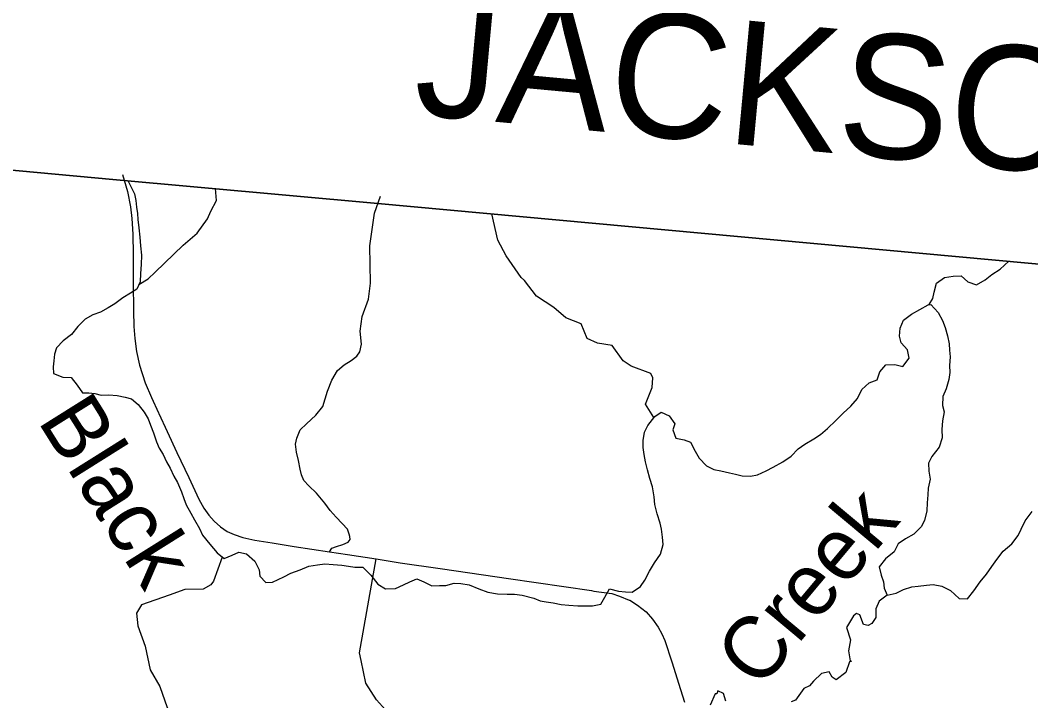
# Model space of a CAD drawing. Extents: x 1878108 to 2183446, y 146837 to 508383.
# Drawn here: x 1959185 to 1967322, y 305579 to 311060 of the extents above; entities that cross this region are included whole.
import ezdxf

# ---------------------------------------------------------------- set-up
doc = ezdxf.new("R2010")
doc.units = 0
for name, color, linetype in [('GM_X_Adjacent_County', 7, 'Continuous'), ('GM_X_Adjacent_County_Text', 7, 'Continuous'), ('GM_X_County', 7, 'Continuous'), ('GM_X_Major_River', 7, 'Continuous'), ('GM_X_Minor_River', 7, 'Continuous'), ('GM_X_Minor_River_Text', 7, 'Continuous'), ('GM_X_State_Route', 7, 'Continuous'), ('GM_X_Township', 7, 'Continuous'), ('GM_X_Township_Road', 7, 'Continuous'), ('GM_X_Township_ROW', 7, 'Continuous')]:
    doc.layers.add(name, color=color, linetype=linetype)

msp = doc.modelspace()

# ---------------------------------------------------------------- linework, layer by layer
at = {"layer": 'GM_X_Adjacent_County'}
msp.add_lwpolyline([(1981491.3, 311279.7), (1981413.6, 310431.3), (1981333.8, 309559.5), (1981158.3, 307641.1), (1980094.8, 307768), (1978099, 308006.1), (1974921.4, 308385.3), (1973036.6, 308563.8), (1969792.9, 308867.9), (1969333.1, 308914.5), (1968500, 308993.3), (1962033.5, 309585.4), (1959931.9, 309777.8), (1958100.5, 309945.5)], dxfattribs=at)
at = {"layer": 'GM_X_County'}
msp.add_lwpolyline([(1958100.5, 309945.5), (1959931.9, 309777.8), (1962033.5, 309585.4), (1968500, 308993.3), (1969333.1, 308914.5), (1969792.9, 308867.9), (1973036.6, 308563.8), (1974921.4, 308385.3), (1978099, 308006.1), (1980094.8, 307768), (1981158.3, 307641.1), (1981333.8, 309559.5), (1981413.6, 310431.3), (1981491.3, 311279.7)], dxfattribs=at)
at = {"layer": 'GM_X_Major_River'}
for points in [[(1960051.2, 309767.9), (1960079.8, 309710.5), (1960103.9, 309660.4), (1960115.9, 309608.3), (1960121.9, 309554.2), (1960128, 309504.1), (1960132, 309454), (1960140.1, 309387.9), (1960148.1, 309311.8), (1960154.1, 309241.7), (1960160.2, 309167.5), (1960158.2, 309093.4), (1960152.3, 309021.3), (1960150.3, 308953.2), (1960124.3, 308893), (1960072.3, 308861), (1960010.3, 308824.8), (1959946.2, 308776.7), (1959894.2, 308744.6), (1959830.2, 308708.5), (1959770.1, 308686.4), (1959708.1, 308652.3), (1959648.1, 308594.2), (1959598.1, 308530), (1959532.1, 308477.9), (1959478.1, 308421.8), (1959462.1, 308369.7), (1959456.1, 308317.6), (1959450.1, 308267.5), (1959452.2, 308213.4), (1959528.2, 308185.4), (1959594.3, 308181.4), (1959644.4, 308121.3), (1959686.4, 308059.3), (1959736.5, 308059.3), (1959786.5, 308053.3), (1959836.6, 308039.3), (1959898.6, 308043.4), (1959966.7, 308037.4), (1960028.7, 308025.4), (1960080.8, 308009.4), (1960134.9, 307965.4), (1960182.9, 307903.3), (1960215, 307849.2), (1960233, 307799.2), (1960257.1, 307737.1), (1960281.1, 307665), (1960303.2, 307612.9), (1960335.2, 307562.8), (1960363.3, 307502.7), (1960391.4, 307452.7), (1960421.4, 307386.6), (1960451.5, 307336.5), (1960483.5, 307262.4), (1960503.6, 307208.3), (1960521.6, 307158.2), (1960559.7, 307090.1), (1960587.8, 307036), (1960627.8, 306966), (1960653.9, 306913.9), (1960712, 306839.8), (1960770.1, 306769.7), (1960826.1, 306723.6), (1960890.2, 306751.7), (1960944.2, 306775.8), (1961006.3, 306761.8), (1961074.3, 306703.8), (1961108.4, 306633.7), (1961114.4, 306583.6), (1961162.5, 306531.5), (1961216.6, 306535.6), (1961306.6, 306577.7), (1961364.6, 306605.8), (1961438.7, 306633.9), (1961508.7, 306662), (1961578.8, 306674.1), (1961636.8, 306682.1), (1961704.9, 306676.2), (1961774.9, 306670.2), (1961827, 306664.2), (1961879, 306654.2), (1961943.1, 306654.3), (1962007.2, 306590.2), (1962063.3, 306518.1), (1962127.3, 306480.1), (1962205.4, 306484.1), (1962271.4, 306512.2), (1962321.5, 306538.3), (1962377.5, 306562.4), (1962435.5, 306536.4), (1962499.6, 306504.4), (1962559.7, 306506.4), (1962611.7, 306508.5), (1962679.7, 306526.5), (1962731.8, 306524.6), (1962799.9, 306512.6), (1962877.9, 306480.6), (1962950, 306454.6), (1963028.1, 306440.6), (1963106.2, 306436.7), (1963164.2, 306436.7)], [(1963164.2, 306436.7), (1963226.3, 306428.7), (1963320.3, 306404.8), (1963370.4, 306382.7), (1963420.4, 306374.8), (1963476.5, 306368.8), (1963540.6, 306354.8), (1963602.6, 306348.8), (1963674.7, 306342.9), (1963742.7, 306344.9), (1963792.8, 306343), (1963860.8, 306357), (1963890.8, 306413.1), (1963930.8, 306479.3), (1964002.9, 306461.3), (1964058.9, 306455.3), (1964111, 306453.4), (1964179, 306499.5), (1964215, 306549.6), (1964251, 306623.8), (1964291, 306689.9), (1964339, 306760), (1964363, 306838.2), (1964356.9, 306896.3), (1964348.9, 306960.4), (1964336.8, 307010.5), (1964312.8, 307084.6), (1964294.7, 307158.7), (1964288.7, 307222.8), (1964274.6, 307301), (1964254.6, 307369.1), (1964234.5, 307439.2), (1964220.5, 307503.3), (1964208.4, 307561.4), (1964200.4, 307619.5), (1964200.3, 307675.6), (1964212.3, 307741.7), (1964238.3, 307795.8), (1964294.3, 307868), (1964344.3, 307904.1), (1964410.4, 307874.1), (1964454.5, 307810), (1964440.5, 307759.9), (1964464.6, 307693.8), (1964530.6, 307679.8), (1964582.7, 307661.8), (1964618.7, 307589.7), (1964652.8, 307531.6), (1964710.9, 307471.6), (1964768.9, 307441.5), (1964825, 307431.6), (1964895.1, 307413.6), (1964945.1, 307403.6), (1964997.2, 307391.6), (1965065.2, 307387.6), (1965121.3, 307397.7), (1965191.3, 307429.8), (1965247.3, 307459.9), (1965325.4, 307504), (1965393.4, 307550.1), (1965449.4, 307608.3), (1965503.4, 307644.4), (1965573.5, 307688.5), (1965627.5, 307724.6), (1965683.5, 307770.7), (1965751.5, 307834.9), (1965811.5, 307895), (1965873.6, 307951.2), (1965925.6, 308013.3), (1965961.6, 308085.5), (1966021.6, 308139.6), (1966085.6, 308163.7), (1966105.6, 308227.8), (1966153.6, 308284), (1966225.7, 308286), (1966291.7, 308272), (1966341.7, 308338.2), (1966329.7, 308406.3), (1966277.6, 308462.3), (1966265.6, 308514.4), (1966269.5, 308580.6), (1966295.5, 308644.7), (1966361.6, 308692.8), (1966427.6, 308728.9), (1966495.6, 308769), (1966516.7, 308769.2)], [(1966516.7, 308769.2), (1966575.7, 308705), (1966609.8, 308640.9), (1966631.8, 308584.8), (1966649.9, 308516.7), (1966663.9, 308452.6), (1966668, 308402.5), (1966672, 308348.4), (1966668, 308278.3), (1966670.1, 308222.2), (1966662.1, 308166.1), (1966640.1, 308091.9), (1966614.1, 308029.8), (1966610.2, 307955.7), (1966624.2, 307905.6), (1966610.2, 307833.5), (1966604.3, 307763.3), (1966608.3, 307697.2), (1966584.3, 307621.1), (1966524.3, 307546.9), (1966498.3, 307492.8), (1966500.4, 307428.7), (1966510.4, 307364.6), (1966496.4, 307292.4), (1966492.5, 307238.3), (1966488.5, 307172.2), (1966484.5, 307108.1), (1966464.6, 307031.9), (1966438.6, 306979.8), (1966380.6, 306919.7), (1966312.5, 306883.6), (1966252.5, 306843.5), (1966222.5, 306777.3), (1966152.5, 306721.2), (1966100.5, 306659), (1966116.5, 306590.9), (1966134.6, 306536.8), (1966140.6, 306484.8), (1966164.7, 306428.7), (1966236.7, 306444.7), (1966296.8, 306474.8), (1966364.8, 306496.9), (1966414.8, 306501), (1966480.9, 306509), (1966534.9, 306515.1), (1966605, 306501.1), (1966675.1, 306467.1), (1966745.2, 306403), (1966811.2, 306401), (1966863.2, 306463.2), (1966915.2, 306537.4), (1966965.2, 306599.5), (1967009.2, 306659.6), (1967047.2, 306715.8), (1967099.2, 306783.9), (1967169.3, 306842.1), (1967219.3, 306910.2), (1967243.3, 306962.3), (1967277.2, 307028.5), (1967333.2, 307104.6)]]:
    msp.add_lwpolyline(points, dxfattribs=at)
at = {"layer": 'GM_X_Minor_River'}
for points in [[(1960019.9, 309716.4), (1960019.8, 309716.1)], [(1960141.1, 308931.8), (1960214, 308976.4), (1960271.9, 309030.5), (1960497.5, 309248.9), (1960609.3, 309345.1), (1960693.1, 309459.3), (1960718.9, 309521.4), (1960764.4, 309606.7), (1960756, 309703.4)], [(1964287.8, 307859.6), (1964218.3, 307968.9), (1964273.6, 308101.9), (1964279, 308180), (1964263.3, 308215.3), (1964104.6, 308274.3), (1964039.3, 308317), (1963951.2, 308439.7), (1963834, 308457.7), (1963750.3, 308497.6), (1963702, 308613.5), (1963576.9, 308664.3), (1963482.1, 308747.2), (1963341.6, 308837.2), (1963245.9, 308964.4), (1963219.4, 308988.3), (1963096.7, 309161.6), (1963031, 309288.8), (1962981.6, 309499.6)], [(1966503.2, 308769.1), (1966531.6, 308819.2), (1966543.6, 308869.2), (1966563.6, 308941.4), (1966625.6, 308987.5), (1966695.6, 308999.6), (1966759.7, 309001.6), (1966813.8, 308953.6), (1966883.8, 308929.6), (1966953.9, 308967.7), (1967007.9, 309011.8), (1967073.9, 309055.9), (1967144.9, 309118.4)], [(1960811, 306736.1), (1960740, 306542.8), (1960719.9, 306512), (1960657.3, 306478), (1960510.4, 306474), (1960384.8, 306430.2), (1960160.6, 306353), (1960121.8, 306285.3), (1960130.8, 306182.1), (1960190, 306019.2), (1960231.1, 305827.3), (1960308.3, 305693.3), (1960367.1, 305524.4), (1960437.1, 305461.3), (1960510.1, 305384), (1960662.1, 305285.1), (1960765.1, 305117.2)], [(1966164.7, 306428.7), (1966101.8, 306382.5), (1966074, 306320.5), (1966074.2, 306248.5), (1966042.3, 306202.4), (1966012.3, 306186.4), (1965974.2, 306192.3), (1965946, 306272.3), (1965917.9, 306282.2), (1965894, 306264.2), (1965838.2, 306170.1), (1965870.5, 306070.1), (1965854.7, 305982.1), (1965867, 305902.1), (1965879, 305898.1), (1965861, 305892.1), (1965833.2, 305808), (1965755.3, 305747.9), (1965721.2, 305769.8), (1965699.1, 305811.8), (1965637.1, 305797.6), (1965571.2, 305737.5), (1965539.3, 305699.5), (1965495.3, 305677.4), (1965427.5, 305585.2), (1965393.5, 305571.2)], [(1964865.1, 305576.2), (1964846.9, 305638.2), (1964800.8, 305658.1), (1964792.9, 305636.1), (1964780.9, 305634.1), (1964739.1, 305544)]]:
    msp.add_lwpolyline(points, dxfattribs=at)
at = {"layer": 'GM_X_State_Route'}
for points in [[(1960008, 309818.4), (1960049.3, 309679.6), (1960072, 309557.1), (1960084.5, 309463.1), (1960092.4, 309337.2), (1960094.7, 309172.9), (1960093.9, 309085.1)], [(1960093.9, 309085.1), (1960093.5, 309051.6), (1960094.7, 308945), (1960096.9, 308718.3), (1960100.3, 308592.5), (1960107.1, 308497.3), (1960121.9, 308391.9), (1960144.6, 308283), (1960191, 308140.2), (1960240.9, 308021.2), (1960298.7, 307899.2)], [(1960298.7, 307899.2), (1960302.1, 307892), (1960367.9, 307748), (1960446.1, 307579.1), (1960541.3, 307378.5), (1960621.8, 307203.9), (1960662.6, 307130.2), (1960703.4, 307073.5), (1960745.3, 307025.9), (1960796.3, 306979.5), (1960851.9, 306943.2), (1960907.4, 306918.2), (1960976.6, 306894.4), (1961075.2, 306872.9), (1961214.6, 306850.2), (1961390.3, 306820.8), (1961676, 306779.9), (1961818.8, 306757.3), (1962050.4, 306722.1), (1962245.3, 306690.1), (1962565.9, 306644.4), (1962805.2, 306608.7), (1963116, 306564.3), (1963338, 306531), (1963785.4, 306465.9)], [(1963785.4, 306465.9), (1963804.2, 306463.1), (1963947.3, 306442.2), (1964011.4, 306422.4), (1964089.1, 306390.4), (1964092.6, 306388.1)], [(1964092.6, 306388.1), (1964154.5, 306348.4), (1964226, 306294.2), (1964276.6, 306236.2), (1964321, 306172.1), (1964350.6, 306119), (1964374, 306063.5), (1964432, 305892.1), (1964502.3, 305670.1), (1964534.3, 305569)]]:
    msp.add_lwpolyline(points, dxfattribs=at)
at = {"layer": 'GM_X_Township'}
msp.add_lwpolyline([(1958100.5, 309945.5), (1959931.9, 309777.8), (1962033.5, 309585.4), (1968500, 308993.3), (1969333.1, 308914.5), (1969792.9, 308867.9), (1973036.6, 308563.8), (1974921.4, 308385.3), (1978099, 308006.1), (1980094.8, 307768), (1981158.3, 307641.1), (1980941.7, 305293.7), (1980660.7, 302249.3), (1980591, 301467.5), (1980495, 300390.7), (1980357.7, 298851.4), (1980186.4, 296930.3), (1979663.5, 290782.1), (1979630.9, 290391.4), (1979627.4, 290349.8), (1979352.9, 287131.9), (1979259.8, 286041.4), (1978775.4, 280814.5)], dxfattribs=at)
at = {"layer": 'GM_X_Township_Road'}
msp.add_lwpolyline([(1961676, 306779.9), (1961694.1, 306808.3), (1961732.7, 306821.9), (1961781.5, 306837.2), (1961824.5, 306855.9), (1961840.3, 306878.6), (1961838.1, 306902.4), (1961833.7, 306919.8), (1961819.9, 306960.2), (1961778, 307007.8), (1961728.1, 307057.7), (1961680.5, 307112.1), (1961638.6, 307169.9), (1961570.6, 307251.5), (1961509.8, 307309.9), (1961469.7, 307353.5), (1961449.3, 307400), (1961439.1, 307445.3), (1961424.3, 307514.5), (1961410.7, 307582.5), (1961401.7, 307644.8), (1961413, 307694.7), (1961438.1, 307760.6), (1961490.7, 307808.3), (1961565.7, 307879.8), (1961622.6, 307949.5), (1961659.9, 308073.6), (1961692.8, 308161.5), (1961739.7, 308239.4), (1961794.4, 308285), (1961848.9, 308318.6), (1961895.4, 308354.2), (1961919.8, 308390.2), (1961932.4, 308450.2), (1961923.4, 308554.7), (1961938.5, 308672.9), (1961990.1, 308813), (1962005.4, 308943.2), (1962000.1, 309242.4), (1962036.7, 309504.9), (1962085.5, 309643.8)], dxfattribs=at)
at = {"layer": 'GM_X_Township_ROW'}
msp.add_lwpolyline([(1962149.1, 305479.1), (1962053.1, 305586.4), (1961968.5, 305721.8), (1961929, 305902.5), (1961917.6, 305964.5), (1962050.4, 306722.1)], dxfattribs=at)

# ---------------------------------------------------------------- texts
at = {"layer": 'GM_X_Adjacent_County_Text'}
msp.add_text('JACKSON COUNTY', height=1000, rotation=354.69137, dxfattribs=at).set_placement((1962339.6, 310304.2))
at = {"layer": 'GM_X_Minor_River_Text'}
for s, height, rotation, p in [('Black', 500.04, 302.10195, (1959319.3, 307835)), ('Creek', 500.01, 50.10609, (1965135, 305656.6))]:
    msp.add_text(s, height=height, rotation=rotation, dxfattribs=at).set_placement(p)

doc.saveas('drawing.dxf')
